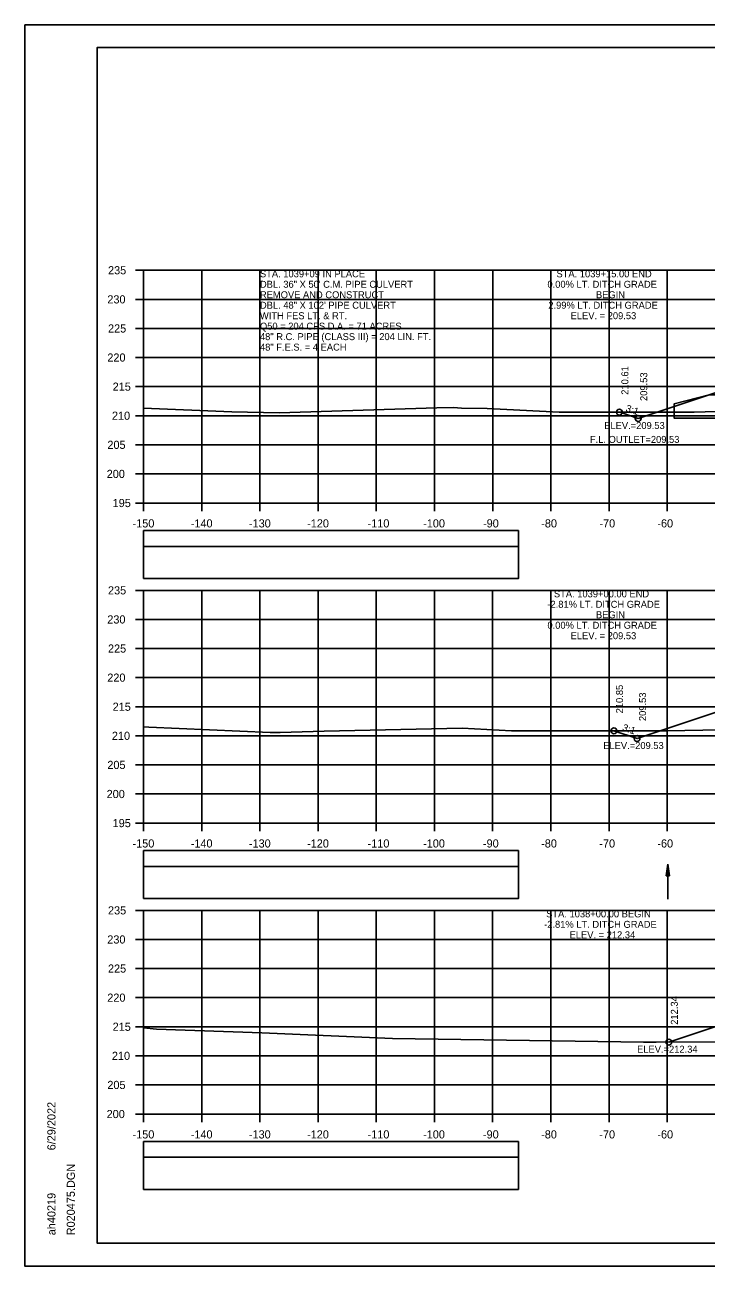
# Model space of a CAD drawing. Extents: x 1386544 to 1388153, y 379785 to 390999.
# Drawn here: x 1387189.3 to 1387306.4, y 386518.8 to 386732.2 of the extents above; entities that cross this region are included whole.
import ezdxf

# ---------------------------------------------------------------- set-up
doc = ezdxf.new("R2010")
doc.units = 0
for name, color, linetype in [('R_Axis', 7, 'Continuous'), ('R_Axis Annot', 7, 'Continuous'), ('R_Border', 7, 'Continuous'), ('R_Exist Surface', 7, 'Continuous'), ('R_Fin Surface', 7, 'Continuous'), ('R_Grid', 7, 'Continuous'), ('R_No Plot', 7, 'Continuous'), ('R_Water', 7, 'Continuous'), ('R_Water Annot', 7, 'Continuous'), ('R_Xsect Elev', 7, 'Continuous'), ('R_Xsect Slope', 7, 'Continuous')]:
    doc.layers.add(name, color=color, linetype=linetype)

msp = doc.modelspace()

# ---------------------------------------------------------------- linework, layer by layer
at = {"layer": 'R_Axis'}
for p, q in [((1387208.28, 386690), (1387209.68, 386690)), ((1387209.68, 386650), (1387209.68, 386690)), ((1387208.28, 386685), (1387209.68, 386685)), ((1387208.28, 386680), (1387209.68, 386680)), ((1387208.28, 386675), (1387209.68, 386675)), ((1387208.28, 386670), (1387209.68, 386670)), ((1387208.28, 386665), (1387209.68, 386665)), ((1387208.28, 386660), (1387209.68, 386660)), ((1387208.28, 386655), (1387209.68, 386655)), ((1387208.28, 386650), (1387209.68, 386650)), ((1387209.68, 386650), (1387509.68, 386650)), ((1387209.68, 386648.6), (1387209.68, 386650)), ((1387219.68, 386648.6), (1387219.68, 386650)), ((1387229.68, 386648.6), (1387229.68, 386650)), ((1387239.68, 386648.6), (1387239.68, 386650)), ((1387249.68, 386648.6), (1387249.68, 386650)), ((1387259.68, 386648.6), (1387259.68, 386650)), ((1387269.68, 386648.6), (1387269.68, 386650)), ((1387279.68, 386648.6), (1387279.68, 386650)), ((1387289.68, 386648.6), (1387289.68, 386650)), ((1387299.68, 386648.6), (1387299.68, 386650)), ((1387208.27, 386634.99), (1387209.67, 386634.99)), ((1387209.67, 386594.99), (1387209.67, 386634.99)), ((1387208.27, 386629.99), (1387209.67, 386629.99)), ((1387208.27, 386624.99), (1387209.67, 386624.99)), ((1387208.27, 386619.99), (1387209.67, 386619.99)), ((1387208.27, 386614.99), (1387209.67, 386614.99)), ((1387208.27, 386609.99), (1387209.67, 386609.99)), ((1387208.27, 386604.99), (1387209.67, 386604.99)), ((1387208.27, 386599.99), (1387209.67, 386599.99)), ((1387208.27, 386594.99), (1387209.67, 386594.99)), ((1387209.67, 386594.99), (1387509.67, 386594.99)), ((1387209.67, 386593.59), (1387209.67, 386594.99)), ((1387219.67, 386593.59), (1387219.67, 386594.99)), ((1387229.67, 386593.59), (1387229.67, 386594.99)), ((1387239.67, 386593.59), (1387239.67, 386594.99)), ((1387249.67, 386593.59), (1387249.67, 386594.99)), ((1387259.67, 386593.59), (1387259.67, 386594.99)), ((1387269.67, 386593.59), (1387269.67, 386594.99)), ((1387279.67, 386593.59), (1387279.67, 386594.99)), ((1387289.67, 386593.59), (1387289.67, 386594.99)), ((1387299.67, 386593.59), (1387299.67, 386594.99)), ((1387208.27, 386579.99), (1387209.67, 386579.99)), ((1387209.67, 386544.99), (1387209.67, 386579.99)), ((1387208.27, 386574.99), (1387209.67, 386574.99)), ((1387208.27, 386569.99), (1387209.67, 386569.99)), ((1387208.27, 386564.99), (1387209.67, 386564.99)), ((1387208.27, 386559.99), (1387209.67, 386559.99)), ((1387208.27, 386554.99), (1387209.67, 386554.99)), ((1387208.27, 386549.99), (1387209.67, 386549.99)), ((1387208.27, 386544.99), (1387209.67, 386544.99)), ((1387209.67, 386544.99), (1387509.67, 386544.99)), ((1387209.67, 386543.59), (1387209.67, 386544.99)), ((1387219.67, 386543.59), (1387219.67, 386544.99)), ((1387229.67, 386543.59), (1387229.67, 386544.99)), ((1387239.67, 386543.59), (1387239.67, 386544.99)), ((1387249.67, 386543.59), (1387249.67, 386544.99)), ((1387259.67, 386543.59), (1387259.67, 386544.99)), ((1387269.67, 386543.59), (1387269.67, 386544.99)), ((1387279.67, 386543.59), (1387279.67, 386544.99)), ((1387289.67, 386543.59), (1387289.67, 386544.99)), ((1387299.67, 386543.59), (1387299.67, 386544.99))]:
    msp.add_line(p, q, dxfattribs=at)
at = {"layer": 'R_Axis Annot'}
for points in [[(1387209.68, 386642.55), (1387274.11, 386642.55), (1387274.11, 386645.26), (1387209.68, 386645.26)], [(1387209.68, 386637.02), (1387274.11, 386637.02), (1387274.11, 386642.55), (1387209.68, 386642.55)], [(1387209.68, 386587.55), (1387274.11, 386587.55), (1387274.11, 386590.26), (1387209.68, 386590.26)], [(1387209.68, 386582.02), (1387274.11, 386582.02), (1387274.11, 386587.55), (1387209.68, 386587.55)], [(1387209.68, 386537.55), (1387274.11, 386537.55), (1387274.11, 386540.26), (1387209.68, 386540.26)], [(1387209.68, 386532.02), (1387274.11, 386532.02), (1387274.11, 386537.55), (1387209.68, 386537.55)]]:
    msp.add_lwpolyline(points, close=True, dxfattribs=at)
at = {"layer": 'R_Border'}
for p, q in [((1387201.68, 386728.28), (1387517.86, 386728.28)), ((1387201.68, 386522.82), (1387201.68, 386728.28)), ((1387201.68, 386522.82), (1387201.68, 386522.82)), ((1387517.86, 386522.82), (1387201.68, 386522.82))]:
    msp.add_line(p, q, dxfattribs=at)
at = {"layer": 'R_Exist Surface'}
for points in [[(1387209.68, 386666.32), (1387224.85, 386665.68), (1387233, 386665.52), (1387260.09, 386666.35), (1387262.95, 386666.41), (1387264.32, 386666.31), (1387268.74, 386666.25), (1387281.08, 386665.61), (1387289.04, 386665.6), (1387304.28, 386665.63), (1387308.11, 386665.7)], [(1387209.67, 386611.51), (1387210.58, 386611.45), (1387231.42, 386610.58), (1387233.15, 386610.54), (1387240.69, 386610.77), (1387264.43, 386611.3), (1387272.9, 386610.87), (1387294.5, 386610.84), (1387299.61, 386610.85), (1387308.88, 386611.01)], [(1387209.67, 386559.8), (1387211.89, 386559.57), (1387229.99, 386558.97), (1387252.44, 386557.97), (1387295.58, 386557.33), (1387296.89, 386557.32), (1387297.79, 386557.32), (1387335.06, 386557.49)]]:
    msp.add_lwpolyline(points, dxfattribs=at)
at = {"layer": 'R_Fin Surface'}
for points in [[(1387291.45, 386665.6), (1387291.85, 386665.47), (1387294.69, 386664.53), (1387297.6, 386665.5), (1387323.68, 386674.19)], [(1387290.52, 386610.85), (1387294.49, 386609.52), (1387323.67, 386619.25), (1387333.1, 386620.82), (1387339.67, 386621.91), (1387345.67, 386622.15), (1387347.67, 386622.19), (1387359.67, 386622.43), (1387371.67, 386622.55), (1387373.67, 386622.57), (1387379.67, 386622.62), (1387388.27, 386621.19), (1387395.67, 386619.96), (1387424.97, 386610.19), (1387428.88, 386611.49)], [(1387299.95, 386557.33), (1387323.67, 386565.24), (1387332.8, 386566.76), (1387339.67, 386567.9), (1387345.67, 386568.14), (1387347.67, 386568.19), (1387359.67, 386568.47), (1387371.67, 386568.75), (1387373.67, 386568.8), (1387379.67, 386568.94), (1387388.83, 386567.41), (1387395.67, 386566.27), (1387422.1, 386557.46), (1387440.54, 386563.61)]]:
    msp.add_lwpolyline(points, dxfattribs=at)
at = {"layer": 'R_Grid'}
for p, q in [((1387209.68, 386690), (1387509.68, 386690)), ((1387209.68, 386650), (1387209.68, 386690)), ((1387219.68, 386650), (1387219.68, 386690)), ((1387229.68, 386650), (1387229.68, 386690)), ((1387239.68, 386650), (1387239.68, 386690)), ((1387249.68, 386650), (1387249.68, 386690)), ((1387259.68, 386650), (1387259.68, 386690)), ((1387269.68, 386650), (1387269.68, 386690)), ((1387279.68, 386650), (1387279.68, 386690)), ((1387289.68, 386650), (1387289.68, 386690)), ((1387299.68, 386650), (1387299.68, 386690)), ((1387209.68, 386685), (1387509.68, 386685)), ((1387209.68, 386680), (1387509.68, 386680)), ((1387209.68, 386675), (1387509.68, 386675)), ((1387209.68, 386670), (1387509.68, 386670)), ((1387209.68, 386665), (1387509.68, 386665)), ((1387209.68, 386660), (1387509.68, 386660)), ((1387209.68, 386655), (1387509.68, 386655)), ((1387209.68, 386650), (1387509.68, 386650)), ((1387209.67, 386634.99), (1387509.67, 386634.99)), ((1387209.67, 386594.99), (1387209.67, 386634.99)), ((1387219.67, 386594.99), (1387219.67, 386634.99)), ((1387229.67, 386594.99), (1387229.67, 386634.99)), ((1387239.67, 386594.99), (1387239.67, 386634.99)), ((1387249.67, 386594.99), (1387249.67, 386634.99)), ((1387259.67, 386594.99), (1387259.67, 386634.99)), ((1387269.67, 386594.99), (1387269.67, 386634.99)), ((1387279.67, 386594.99), (1387279.67, 386634.99)), ((1387289.67, 386594.99), (1387289.67, 386634.99)), ((1387299.67, 386594.99), (1387299.67, 386634.99)), ((1387209.67, 386629.99), (1387509.67, 386629.99)), ((1387209.67, 386624.99), (1387509.67, 386624.99)), ((1387209.67, 386619.99), (1387509.67, 386619.99)), ((1387209.67, 386614.99), (1387509.67, 386614.99)), ((1387209.67, 386609.99), (1387509.67, 386609.99)), ((1387209.67, 386604.99), (1387509.67, 386604.99)), ((1387209.67, 386599.99), (1387509.67, 386599.99)), ((1387209.67, 386594.99), (1387509.67, 386594.99)), ((1387209.67, 386579.99), (1387509.67, 386579.99)), ((1387209.67, 386544.99), (1387209.67, 386579.99)), ((1387219.67, 386544.99), (1387219.67, 386579.99)), ((1387229.67, 386544.99), (1387229.67, 386579.99)), ((1387239.67, 386544.99), (1387239.67, 386579.99)), ((1387249.67, 386544.99), (1387249.67, 386579.99)), ((1387259.67, 386544.99), (1387259.67, 386579.99)), ((1387269.67, 386544.99), (1387269.67, 386579.99)), ((1387279.67, 386544.99), (1387279.67, 386579.99)), ((1387289.67, 386544.99), (1387289.67, 386579.99)), ((1387299.67, 386544.99), (1387299.67, 386579.99)), ((1387209.67, 386574.99), (1387509.67, 386574.99)), ((1387209.67, 386569.99), (1387509.67, 386569.99)), ((1387209.67, 386564.99), (1387509.67, 386564.99)), ((1387209.67, 386559.99), (1387509.67, 386559.99)), ((1387209.67, 386554.99), (1387509.67, 386554.99)), ((1387209.67, 386549.99), (1387509.67, 386549.99)), ((1387209.67, 386544.99), (1387509.67, 386544.99))]:
    msp.add_line(p, q, dxfattribs=at)
at = {"layer": 'R_No Plot'}
for p, q in [((1387189.28, 386732.18), (1387522.61, 386732.18)), ((1387189.28, 386518.85), (1387522.61, 386518.85))]:
    msp.add_line(p, q, dxfattribs=at)
for points in [[(1387189.27, 386732.18), (1387522.61, 386732.18), (1387522.61, 386518.84), (1387189.27, 386518.84)], [(1387435.6, 386728.28), (1387455.22, 386728.28), (1387455.22, 386718.4), (1387471.33, 386718.4), (1387494.53, 386718.4), (1387494.53, 386694.07), (1387517.86, 386694.07), (1387517.86, 386522.82), (1387201.68, 386522.82), (1387201.68, 386728.28)]]:
    msp.add_lwpolyline(points, close=True, dxfattribs=at)
for centre in [(1387291.45, 386665.6), (1387294.69, 386664.53), (1387290.52, 386610.85), (1387294.49, 386609.52), (1387299.95, 386557.33)]:
    msp.add_circle(centre, 0.5, dxfattribs=at)
at = {"layer": 'R_Water'}
for p, q in [((1387299.47, 386585.93), (1387299.77, 386587.93)), ((1387299.47, 386585.93), (1387299.77, 386587.93)), ((1387299.52, 386585.93), (1387299.77, 386587.6)), ((1387299.52, 386585.93), (1387299.77, 386587.6)), ((1387299.57, 386585.93), (1387299.77, 386587.26)), ((1387299.57, 386585.93), (1387299.77, 386587.26)), ((1387299.77, 386581.93), (1387299.77, 386587.93)), ((1387300.07, 386585.93), (1387299.77, 386587.93)), ((1387300.07, 386585.93), (1387299.77, 386587.93)), ((1387300.02, 386585.93), (1387299.77, 386587.6)), ((1387300.02, 386585.93), (1387299.77, 386587.6)), ((1387299.97, 386585.93), (1387299.77, 386587.26)), ((1387299.97, 386585.93), (1387299.77, 386587.26)), ((1387299.47, 386585.93), (1387300.07, 386585.93)), ((1387299.47, 386585.93), (1387300.07, 386585.93)), ((1387299.62, 386585.93), (1387299.77, 386586.92)), ((1387299.62, 386585.93), (1387299.77, 386586.92)), ((1387299.67, 386585.93), (1387299.77, 386586.58)), ((1387299.67, 386585.93), (1387299.77, 386586.58)), ((1387299.72, 386585.93), (1387299.77, 386586.25)), ((1387299.72, 386585.93), (1387299.77, 386586.25)), ((1387299.92, 386585.93), (1387299.77, 386586.92)), ((1387299.92, 386585.93), (1387299.77, 386586.92)), ((1387299.87, 386585.93), (1387299.77, 386586.58)), ((1387299.87, 386585.93), (1387299.77, 386586.58)), ((1387299.81, 386585.93), (1387299.77, 386586.25)), ((1387299.81, 386585.93), (1387299.77, 386586.25))]:
    msp.add_line(p, q, dxfattribs=at)
msp.add_lwpolyline([(1387309.04, 386668.6), (1387309.06, 386664.6), (1387300.89, 386664.56), (1387300.88, 386667.06), (1387306.87, 386668.59)], close=True, dxfattribs=at)

# ---------------------------------------------------------------- texts
at = {"layer": 'R_Axis Annot'}
for s, p in [('235', (1387203.57, 386689.3)), ('230', (1387203.45, 386684.3)), ('225', (1387203.57, 386679.3)), ('220', (1387203.45, 386674.3)), ('215', (1387204.36, 386669.3)), ('210', (1387204.24, 386664.3)), ('205', (1387203.46, 386659.3)), ('200', (1387203.34, 386654.3)), ('195', (1387204.36, 386649.3)), ('-150', (1387207.79, 386645.8)), ('-140', (1387217.79, 386645.8)), ('-130', (1387227.79, 386645.8)), ('-120', (1387237.79, 386645.8)), ('-110', (1387248.18, 386645.8)), ('-100', (1387257.73, 386645.8)), ('-90', (1387268.02, 386645.8)), ('-80', (1387278.02, 386645.8)), ('-70', (1387288.02, 386645.8)), ('-60', (1387297.98, 386645.8)), ('235', (1387203.56, 386634.29)), ('230', (1387203.44, 386629.29)), ('225', (1387203.56, 386624.29)), ('220', (1387203.44, 386619.29)), ('215', (1387204.36, 386614.29)), ('210', (1387204.23, 386609.29)), ('205', (1387203.45, 386604.29)), ('200', (1387203.33, 386599.29)), ('195', (1387204.36, 386594.29)), ('-150', (1387207.78, 386590.79)), ('-140', (1387217.78, 386590.79)), ('-130', (1387227.78, 386590.79)), ('-120', (1387237.78, 386590.79)), ('-110', (1387248.18, 386590.79)), ('-100', (1387257.72, 386590.79)), ('-90', (1387268.01, 386590.79)), ('-80', (1387278.01, 386590.79)), ('-70', (1387288.01, 386590.79)), ('-60', (1387297.98, 386590.79)), ('235', (1387203.56, 386579.29)), ('230', (1387203.44, 386574.29)), ('225', (1387203.56, 386569.29)), ('220', (1387203.44, 386564.29)), ('215', (1387204.36, 386559.29)), ('210', (1387204.23, 386554.29)), ('205', (1387203.45, 386549.29)), ('200', (1387203.33, 386544.29)), ('-150', (1387207.78, 386540.79)), ('-140', (1387217.78, 386540.79)), ('-130', (1387227.78, 386540.79)), ('-120', (1387237.78, 386540.79)), ('-110', (1387248.18, 386540.79)), ('-100', (1387257.72, 386540.79)), ('-90', (1387268.01, 386540.79)), ('-80', (1387278.01, 386540.79)), ('-70', (1387288.01, 386540.79)), ('-60', (1387297.98, 386540.79))]:
    msp.add_text(s, height=1.4, dxfattribs=at).set_placement(p)
at = {"layer": 'R_Border'}
for s, p in [('6/29/2022', (1387194.54, 386538.75)), ('R020475.DGN', (1387197.87, 386524.15)), ('ah40219', (1387194.54, 386524.15))]:
    msp.add_text(s, height=1.4, rotation=90, dxfattribs=at).set_placement(p)
at = {"layer": 'R_Water Annot'}
for s, p in [('STA. 1039+09 IN PLACE', (1387229.68, 386688.79)), ('DBL. 36" X 50\' C.M. PIPE CULVERT', (1387229.68, 386686.99)), ('REMOVE AND CONSTRUCT', (1387229.68, 386685.19)), ('DBL. 48" X 102\' PIPE CULVERT', (1387229.68, 386683.39)), ('WITH FES LT. & RT.', (1387229.68, 386681.59)), ('Q50 = 204 CFS D.A. = 71 ACRES', (1387229.68, 386679.79)), ('48" R.C. PIPE (CLASS III) = 204 LIN. FT.', (1387229.68, 386677.99)), ('48" F.E.S. = 4 EACH', (1387229.68, 386676.19)), ('F.L. OUTLET=209.53', (1387286.39, 386660.33))]:
    msp.add_text(s, height=1.2, dxfattribs=at).set_placement(p)
at = {"layer": 'R_Xsect Elev'}
for s, p in [('STA. 1039+15.00 END', (1387280.64, 386688.79)), ('0.00% LT. DITCH GRADE', (1387279.09, 386686.99)), ('BEGIN', (1387287.43, 386685.19)), ('2.99% LT. DITCH GRADE', (1387279.24, 386683.39)), ('ELEV. = 209.53', (1387283.07, 386681.59)), ('ELEV.=209.53', (1387288.85, 386662.72)), ('STA. 1039+00.00 END', (1387280.2, 386633.79)), ('-2.81% LT. DITCH GRADE', (1387279.08, 386631.99)), ('0.00% LT. DITCH GRADE', (1387279.09, 386628.39)), ('BEGIN', (1387287.43, 386630.19)), ('ELEV. = 209.53', (1387283.07, 386626.59)), ('ELEV.=209.53', (1387288.68, 386607.72)), ('STA. 1038+00.00 BEGIN ', (1387278.87, 386578.79)), ('-2.81% LT. DITCH GRADE', (1387278.52, 386576.99)), ('ELEV. = 212.34', (1387282.89, 386575.19)), ('ELEV.=212.34', (1387294.5, 386555.53))]:
    msp.add_text(s, height=1.2, dxfattribs=at).set_placement(p)
for s, p in [('210.61', (1387293, 386668.6)), ('209.53', (1387296.24, 386667.53)), ('210.85', (1387292.07, 386613.85)), ('209.53', (1387296.04, 386612.52)), ('212.34', (1387301.5, 386560.33))]:
    msp.add_text(s, height=1.2, rotation=90, dxfattribs=at).set_placement(p)
at = {"layer": 'R_Xsect Slope'}
for p in [(1387292.44, 386665.8), (1387291.88, 386610.92)]:
    msp.add_text('3:1', height=1.2, rotation=341.5651, dxfattribs=at).set_placement(p)

doc.saveas('drawing.dxf')
